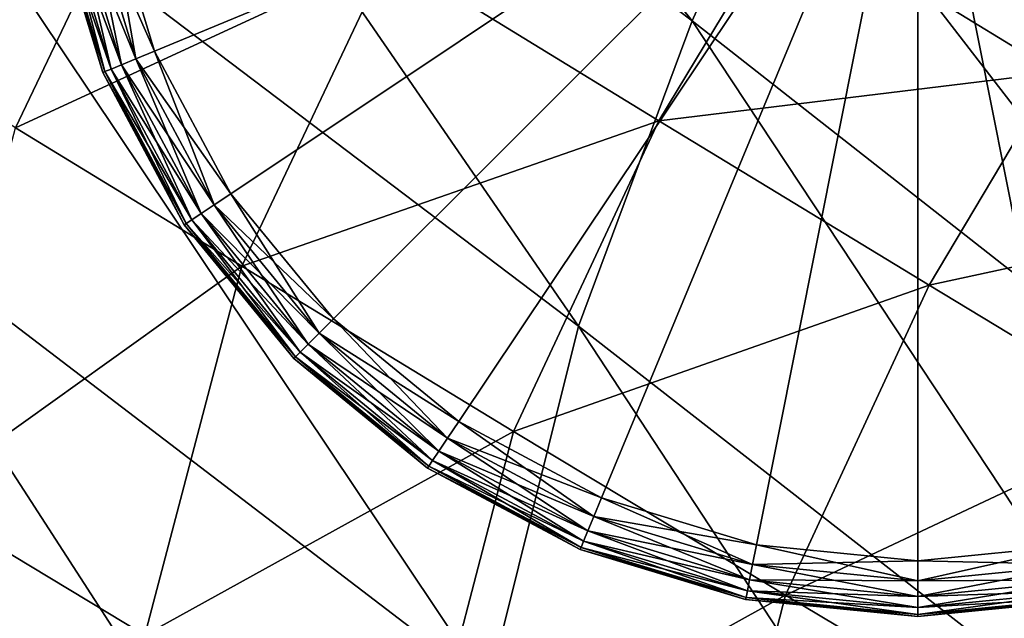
# Model space of a CAD drawing. Header units: millimetres. Extents: x 2387 to 13955, y -4964 to 364.
# Tile 925 of 1056: x 4483 to 4524, y 149 to 174. Entities that reach past the tile are written whole.
import ezdxf

# ---------------------------------------------------------------- set-up
doc = ezdxf.new("R2010")
doc.units = ezdxf.units.MM
doc.header["$MEASUREMENT"] = 0
doc.layers.add('Predefinito', color=7, linetype='Continuous', true_color=0x000000)

# ---------------------------------------------------------------- blocks, each defined once
blk = doc.blocks.new('Blocco 08')
at = {"layer": 'Predefinito'}
for points in [[(-450.834, -78.779, 730.154), (-454.701, -87.463, 730.029), (-426.91, -108.522, 608.139)], [(-426.91, -108.522, 608.139), (-423.046, -99.88, 608.167), (-450.834, -78.779, 730.154)], [(-454.701, -87.463, 730.029), (-459.285, -100.095, 729.957), (-431.597, -121.1, 608.168)], [(-431.597, -121.1, 608.168), (-426.91, -108.522, 608.139), (-454.701, -87.463, 730.029)], [(-388.479, -110.141, 485.858), (-414.925, -89.12, 608.263), (-415.125, -89.174, 608.239)], [(-414.925, -89.12, 608.263), (-388.479, -110.141, 485.858), (-385.683, -108.417, 485.869)], [(-388.757, -110.382, 485.859), (-415.21, -89.363, 608.259), (-415.645, -89.942, 608.284)], [(-388.676, -110.194, 485.842), (-415.125, -89.174, 608.239), (-415.21, -89.363, 608.259)], [(-415.21, -89.363, 608.259), (-388.757, -110.382, 485.859), (-388.676, -110.194, 485.842)], [(-415.125, -89.174, 608.239), (-388.676, -110.194, 485.842), (-388.479, -110.141, 485.858)], [(-389.179, -110.96, 485.885), (-415.645, -89.942, 608.284), (-416.895, -91.17, 608.276)], [(-415.645, -89.942, 608.284), (-389.179, -110.96, 485.885), (-388.757, -110.382, 485.859)], [(-390.399, -112.181, 485.898), (-416.895, -91.17, 608.276), (-418.372, -92.136, 608.176)], [(-416.895, -91.17, 608.276), (-390.399, -112.181, 485.898), (-389.179, -110.96, 485.885)], [(-392.981, -112.925, 485.661), (-419.488, -91.932, 607.928), (-419.965, -91.549, 607.766)], [(-419.965, -91.549, 607.766), (-393.471, -112.537, 485.539), (-392.981, -112.925, 485.661)], [(-393.471, -112.537, 485.539), (-419.965, -91.549, 607.766), (-419.528, -91.977, 607.927)], [(-393.021, -112.969, 485.661), (-419.528, -91.977, 607.927), (-419.194, -93.059, 608.164)], [(-419.528, -91.977, 607.927), (-393.021, -112.969, 485.661), (-393.471, -112.537, 485.539)], [(-419.488, -91.932, 607.928), (-392.981, -112.925, 485.661), (-391.856, -113.138, 485.841)], [(-391.856, -113.138, 485.841), (-418.372, -92.136, 608.176), (-419.488, -91.932, 607.928)], [(-418.372, -92.136, 608.176), (-391.856, -113.138, 485.841), (-390.399, -112.181, 485.898)], [(-392.657, -114.057, 485.844), (-419.194, -93.059, 608.164), (-419.982, -94.638, 608.227)], [(-419.194, -93.059, 608.164), (-392.657, -114.057, 485.844), (-393.021, -112.969, 485.661)], [(-393.406, -115.633, 485.908), (-419.982, -94.638, 608.227), (-421.058, -96.022, 608.199)], [(-419.982, -94.638, 608.227), (-393.406, -115.633, 485.908), (-392.657, -114.057, 485.844)], [(-394.449, -117.01, 485.903), (-421.058, -96.022, 608.199), (-421.583, -96.522, 608.159)], [(-421.058, -96.022, 608.199), (-394.449, -117.01, 485.903), (-393.406, -115.633, 485.908)], [(-454.194, -96.641, 11.744), (-460.336, -109.493, 11.73), (-463.452, -107.48, 11.761)], [(-460.336, -109.493, 11.73), (-454.194, -96.641, 11.744), (-448.649, -100.091, 11.849)], [(-395.162, -117.815, 485.88), (-421.79, -96.831, 608.155), (-423.046, -99.88, 608.167)], [(-395.137, -117.611, 485.863), (-421.76, -96.628, 608.134), (-421.79, -96.831, 608.155)], [(-421.79, -96.831, 608.155), (-395.162, -117.815, 485.88), (-395.137, -117.611, 485.863)], [(-394.963, -117.506, 485.879), (-421.583, -96.522, 608.159), (-421.76, -96.628, 608.134)], [(-421.76, -96.628, 608.134), (-395.137, -117.611, 485.863), (-394.963, -117.506, 485.879)], [(-421.583, -96.522, 608.159), (-394.963, -117.506, 485.879), (-394.449, -117.01, 485.903)], [(-448.649, -100.091, 11.849), (-454.756, -112.928, 11.842), (-460.336, -109.493, 11.73)], [(-454.756, -112.928, 11.842), (-448.649, -100.091, 11.849), (-439.401, -105.815, 12.033)], [(-423.046, -99.88, 608.167), (-426.91, -108.522, 608.139), (-400.215, -129.476, 485.959)], [(-400.215, -129.476, 485.959), (-396.399, -120.857, 485.912), (-423.046, -99.88, 608.167)], [(-423.046, -99.88, 608.167), (-396.399, -120.857, 485.912), (-395.162, -117.815, 485.88)], [(-459.285, -100.095, 729.957), (-462.729, -114.997, 730.063), (-435.301, -135.959, 608.306)], [(-435.301, -135.959, 608.306), (-431.597, -121.1, 608.168), (-459.285, -100.095, 729.957)], [(-423.009, -103.873, 12.321), (-428.289, -112.636, 12.236), (-439.401, -105.815, 12.033)], [(-428.289, -112.636, 12.236), (-423.009, -103.873, 12.321), (-411.94, -110.65, 12.425)], [(-410.134, -107.62, 12.565), (-411.94, -110.65, 12.425), (-423.009, -103.873, 12.321)], [(-439.401, -105.815, 12.033), (-445.449, -118.629, 12.046), (-454.756, -112.928, 11.842)], [(-445.449, -118.629, 12.046), (-439.401, -105.815, 12.033), (-428.289, -112.636, 12.236)], [(-426.91, -108.522, 608.139), (-431.597, -121.1, 608.168), (-404.77, -142.025, 486.067)], [(-404.77, -142.025, 486.067), (-400.215, -129.476, 485.959), (-426.91, -108.522, 608.139)], [(-411.94, -110.65, 12.425), (-417.163, -119.406, 12.375), (-428.289, -112.636, 12.236)], [(-417.163, -119.406, 12.375), (-411.94, -110.65, 12.425), (-402.704, -116.273, 12.449)], [(-428.289, -112.636, 12.236), (-434.267, -125.427, 12.272), (-445.449, -118.629, 12.046)], [(-434.267, -125.427, 12.272), (-428.289, -112.636, 12.236), (-417.163, -119.406, 12.375)], [(-458.8, -128.173, 12.02), (-454.756, -112.928, 11.842), (-445.449, -118.629, 12.046)], [(-462.729, -114.997, 730.063), (-465.078, -133.199, 730.346), (-437.816, -153.557, 608.494)], [(-437.816, -153.557, 608.494), (-435.301, -135.959, 608.306), (-462.729, -114.997, 730.063)], [(-402.704, -116.273, 12.449), (-407.88, -125.015, 12.428), (-417.163, -119.406, 12.375)], [(-445.449, -118.629, 12.046), (-449.441, -133.822, 12.214), (-458.8, -128.173, 12.02)], [(-449.441, -133.822, 12.214), (-445.449, -118.629, 12.046), (-434.267, -125.427, 12.272)], [(-417.163, -119.406, 12.375), (-423.072, -132.171, 12.438), (-434.267, -125.427, 12.272)], [(-423.072, -132.171, 12.438), (-417.163, -119.406, 12.375), (-407.88, -125.015, 12.428)], [(-431.597, -121.1, 608.168), (-435.301, -135.959, 608.306), (-408.149, -156.859, 486.18)], [(-408.149, -156.859, 486.18), (-404.77, -142.025, 486.067), (-431.597, -121.1, 608.168)], [(-407.88, -125.015, 12.428), (-413.734, -137.754, 12.516), (-423.072, -132.171, 12.438)], [(-434.267, -125.427, 12.272), (-438.203, -140.561, 12.424), (-449.441, -133.822, 12.214)], [(-438.203, -140.561, 12.424), (-434.267, -125.427, 12.272), (-423.072, -132.171, 12.438)], [(-460.86, -149.766, 12.338), (-458.8, -128.173, 12.02), (-449.441, -133.822, 12.214)], [(-423.072, -132.171, 12.438), (-426.95, -147.247, 12.58), (-438.203, -140.561, 12.424)], [(-426.95, -147.247, 12.58), (-423.072, -132.171, 12.438), (-413.734, -137.754, 12.516)]]:
    blk.add_3dface(points, dxfattribs=at)

msp = doc.modelspace()

# ---------------------------------------------------------------- linework, layer by layer
at = {"layer": 'Predefinito'}
for points in [[(4488.606, 172.4), (4486.671, 178.779), (4520.022, 185.413)], [(4486.671, 178.779, 12), (4488.606, 172.4, 12), (4520.022, 185.413, 12)], [(4491.749, 166.521), (4488.606, 172.4), (4520.022, 185.413)], [(4488.606, 172.4, 12), (4491.749, 166.521, 12), (4520.022, 185.413, 12)], [(4495.977, 161.368), (4491.749, 166.521), (4520.022, 185.413)], [(4491.749, 166.521, 12), (4495.977, 161.368, 12), (4520.022, 185.413, 12)], [(4501.13, 157.139), (4495.977, 161.368), (4520.022, 185.413)], [(4495.977, 161.368, 12), (4501.13, 157.139, 12), (4520.022, 185.413, 12)], [(4507.009, 153.997), (4501.13, 157.139), (4520.022, 185.413)], [(4501.13, 157.139, 12), (4507.009, 153.997, 12), (4520.022, 185.413, 12)], [(4513.388, 152.062), (4507.009, 153.997), (4520.022, 185.413)], [(4507.009, 153.997, 12), (4513.388, 152.062, 12), (4520.022, 185.413, 12)], [(4520.022, 151.409), (4513.388, 152.062), (4520.022, 185.413)], [(4513.388, 152.062, 12), (4520.022, 151.409, 12), (4520.022, 185.413, 12)], [(4526.655, 152.062), (4520.022, 151.409), (4520.022, 185.413)], [(4533.034, 153.997), (4526.655, 152.062), (4520.022, 185.413)], [(4538.913, 157.14), (4533.034, 153.997), (4520.022, 185.413)], [(4544.066, 161.368), (4538.913, 157.14), (4520.022, 185.413)], [(4548.295, 166.521), (4544.066, 161.368), (4520.022, 185.413)], [(4551.437, 172.4), (4548.295, 166.521), (4520.022, 185.413)], [(4553.372, 178.779), (4551.437, 172.4), (4520.022, 185.413)], [(4520.022, 151.409, 12), (4526.655, 152.062, 12), (4520.022, 185.413, 12)], [(4526.655, 152.062, 12), (4533.034, 153.997, 12), (4520.022, 185.413, 12)], [(4533.034, 153.997, 12), (4538.913, 157.14, 12), (4520.022, 185.413, 12)], [(4538.913, 157.14, 12), (4544.066, 161.368, 12), (4520.022, 185.413, 12)], [(4544.066, 161.368, 12), (4548.295, 166.521, 12), (4520.022, 185.413, 12)], [(4548.295, 166.521, 12), (4551.437, 172.4, 12), (4520.022, 185.413, 12)], [(4551.437, 172.4, 12), (4553.372, 178.779, 12), (4520.022, 185.413, 12)], [(4485.858, 178.617, 0.08), (4486.671, 178.779), (4488.606, 172.4)], [(4486.671, 178.779, 12), (4485.858, 178.617, 11.92), (4487.84, 172.083, 11.92)], [(4487.84, 172.083, 11.92), (4488.606, 172.4, 12), (4486.671, 178.779, 12)], [(4484.412, 178.329, 2), (4484.503, 178.347, 1.28), (4486.564, 171.554, 1.28)], [(4484.503, 178.347, 10.72), (4484.412, 178.329, 10), (4486.478, 171.519, 10)], [(4484.412, 178.329, 2), (4486.478, 171.519, 2), (4486.478, 171.519, 6)], [(4486.478, 171.519, 6), (4484.412, 178.329, 6), (4484.412, 178.329, 2)], [(4484.412, 178.329, 6), (4486.478, 171.519, 6), (4486.478, 171.519, 10)], [(4486.478, 171.519, 10), (4484.412, 178.329, 10), (4484.412, 178.329, 6)], [(4486.564, 171.554, 1.28), (4486.478, 171.519, 2), (4484.412, 178.329, 2)], [(4484.503, 178.347, 1.28), (4484.774, 178.401, 0.72), (4486.819, 171.66, 0.72)], [(4484.774, 178.401, 11.28), (4484.503, 178.347, 10.72), (4486.564, 171.554, 10.72)], [(4486.478, 171.519, 10), (4486.564, 171.554, 10.72), (4484.503, 178.347, 10.72)], [(4486.819, 171.66, 0.72), (4486.564, 171.554, 1.28), (4484.503, 178.347, 1.28)], [(4484.774, 178.401, 0.72), (4485.226, 178.491, 0.32), (4487.244, 171.836, 0.32)], [(4485.226, 178.491, 11.68), (4484.774, 178.401, 11.28), (4486.819, 171.66, 11.28)], [(4487.244, 171.836, 0.32), (4486.819, 171.66, 0.72), (4484.774, 178.401, 0.72)], [(4486.564, 171.554, 10.72), (4486.819, 171.66, 11.28), (4484.774, 178.401, 11.28)], [(4485.226, 178.491, 0.32), (4485.858, 178.617, 0.08), (4487.84, 172.083, 0.08)], [(4485.858, 178.617, 11.92), (4485.226, 178.491, 11.68), (4487.244, 171.836, 11.68)], [(4487.84, 172.083, 0.08), (4487.244, 171.836, 0.32), (4485.226, 178.491, 0.32)], [(4486.819, 171.66, 11.28), (4487.244, 171.836, 11.68), (4485.226, 178.491, 11.68)], [(4488.606, 172.4), (4487.84, 172.083, 0.08), (4485.858, 178.617, 0.08)], [(4487.244, 171.836, 11.68), (4487.84, 172.083, 11.92), (4485.858, 178.617, 11.92)], [(4487.84, 172.083, 0.08), (4488.606, 172.4), (4491.749, 166.521)], [(4488.606, 172.4, 12), (4487.84, 172.083, 11.92), (4491.059, 166.06, 11.92)], [(4491.059, 166.06, 11.92), (4491.749, 166.521, 12), (4488.606, 172.4, 12)], [(4486.819, 171.66, 0.72), (4487.244, 171.836, 0.32), (4490.523, 165.702, 0.32)], [(4487.244, 171.836, 11.68), (4486.819, 171.66, 11.28), (4490.14, 165.446, 11.28)], [(4487.244, 171.836, 0.32), (4487.84, 172.083, 0.08), (4491.059, 166.06, 0.08)], [(4487.84, 172.083, 11.92), (4487.244, 171.836, 11.68), (4490.523, 165.702, 11.68)], [(4491.059, 166.06, 0.08), (4490.523, 165.702, 0.32), (4487.244, 171.836, 0.32)], [(4490.14, 165.446, 11.28), (4490.523, 165.702, 11.68), (4487.244, 171.836, 11.68)], [(4491.749, 166.521), (4491.059, 166.06, 0.08), (4487.84, 172.083, 0.08)], [(4490.523, 165.702, 11.68), (4491.059, 166.06, 11.92), (4487.84, 172.083, 11.92)], [(4486.478, 171.519, 2), (4486.564, 171.554, 1.28), (4489.91, 165.293, 1.28)], [(4486.564, 171.554, 10.72), (4486.478, 171.519, 10), (4489.834, 165.242, 10)], [(4486.478, 171.519, 2), (4489.834, 165.242, 2), (4489.834, 165.242, 6)], [(4489.834, 165.242, 6), (4486.478, 171.519, 6), (4486.478, 171.519, 2)], [(4486.478, 171.519, 6), (4489.834, 165.242, 6), (4489.834, 165.242, 10)], [(4489.834, 165.242, 10), (4486.478, 171.519, 10), (4486.478, 171.519, 6)], [(4489.91, 165.293, 1.28), (4489.834, 165.242, 2), (4486.478, 171.519, 2)], [(4486.564, 171.554, 1.28), (4486.819, 171.66, 0.72), (4490.14, 165.446, 0.72)], [(4486.819, 171.66, 11.28), (4486.564, 171.554, 10.72), (4489.91, 165.293, 10.72)], [(4489.834, 165.242, 10), (4489.91, 165.293, 10.72), (4486.564, 171.554, 10.72)], [(4490.14, 165.446, 0.72), (4489.91, 165.293, 1.28), (4486.564, 171.554, 1.28)], [(4490.523, 165.702, 0.32), (4490.14, 165.446, 0.72), (4486.819, 171.66, 0.72)], [(4489.91, 165.293, 10.72), (4490.14, 165.446, 11.28), (4486.819, 171.66, 11.28)], [(4491.059, 166.06, 0.08), (4491.749, 166.521), (4495.977, 161.368)], [(4491.749, 166.521, 12), (4491.059, 166.06, 11.92), (4495.391, 160.782, 11.92)], [(4495.391, 160.782, 11.92), (4495.977, 161.368, 12), (4491.749, 166.521, 12)], [(4490.523, 165.702, 0.32), (4491.059, 166.06, 0.08), (4495.391, 160.782, 0.08)], [(4491.059, 166.06, 11.92), (4490.523, 165.702, 11.68), (4494.935, 160.326, 11.68)], [(4495.977, 161.368), (4495.391, 160.782, 0.08), (4491.059, 166.06, 0.08)], [(4494.935, 160.326, 11.68), (4495.391, 160.782, 11.92), (4491.059, 166.06, 11.92)], [(4489.91, 165.293, 1.28), (4490.14, 165.446, 0.72), (4494.609, 160, 0.72)], [(4490.14, 165.446, 11.28), (4489.91, 165.293, 10.72), (4494.414, 159.805, 10.72)], [(4490.14, 165.446, 0.72), (4490.523, 165.702, 0.32), (4494.935, 160.326, 0.32)], [(4490.523, 165.702, 11.68), (4490.14, 165.446, 11.28), (4494.609, 160, 11.28)], [(4494.935, 160.326, 0.32), (4494.609, 160, 0.72), (4490.14, 165.446, 0.72)], [(4494.414, 159.805, 10.72), (4494.609, 160, 11.28), (4490.14, 165.446, 11.28)], [(4495.391, 160.782, 0.08), (4494.935, 160.326, 0.32), (4490.523, 165.702, 0.32)], [(4494.609, 160, 11.28), (4494.935, 160.326, 11.68), (4490.523, 165.702, 11.68)], [(4489.834, 165.242, 2), (4489.91, 165.293, 1.28), (4494.414, 159.805, 1.28)], [(4489.91, 165.293, 10.72), (4489.834, 165.242, 10), (4494.349, 159.74, 10)], [(4489.834, 165.242, 2), (4494.349, 159.74, 2), (4494.349, 159.74, 6)], [(4494.349, 159.74, 6), (4489.834, 165.242, 6), (4489.834, 165.242, 2)], [(4489.834, 165.242, 6), (4494.349, 159.74, 6), (4494.349, 159.74, 10)], [(4494.349, 159.74, 10), (4489.834, 165.242, 10), (4489.834, 165.242, 6)], [(4494.414, 159.805, 1.28), (4494.349, 159.74, 2), (4489.834, 165.242, 2)], [(4494.349, 159.74, 10), (4494.414, 159.805, 10.72), (4489.91, 165.293, 10.72)], [(4494.609, 160, 0.72), (4494.414, 159.805, 1.28), (4489.91, 165.293, 1.28)], [(4495.391, 160.782, 0.08), (4495.977, 161.368), (4501.13, 157.139)], [(4495.977, 161.368, 12), (4495.391, 160.782, 11.92), (4500.67, 156.45, 11.92)], [(4500.67, 156.45, 11.92), (4501.13, 157.139, 12), (4495.977, 161.368, 12)], [(4494.935, 160.326, 0.32), (4495.391, 160.782, 0.08), (4500.67, 156.45, 0.08)], [(4495.391, 160.782, 11.92), (4494.935, 160.326, 11.68), (4500.311, 155.914, 11.68)], [(4501.13, 157.139), (4500.67, 156.45, 0.08), (4495.391, 160.782, 0.08)], [(4500.311, 155.914, 11.68), (4500.67, 156.45, 11.92), (4495.391, 160.782, 11.92)], [(4494.609, 160, 0.72), (4494.935, 160.326, 0.32), (4500.311, 155.914, 0.32)], [(4494.935, 160.326, 11.68), (4494.609, 160, 11.28), (4500.055, 155.531, 11.28)], [(4500.67, 156.45, 0.08), (4500.311, 155.914, 0.32), (4494.935, 160.326, 0.32)], [(4500.055, 155.531, 11.28), (4500.311, 155.914, 11.68), (4494.935, 160.326, 11.68)], [(4494.349, 159.74, 2), (4494.414, 159.805, 1.28), (4499.902, 155.301, 1.28)], [(4494.414, 159.805, 10.72), (4494.349, 159.74, 10), (4499.851, 155.225, 10)], [(4494.349, 159.74, 2), (4499.851, 155.225, 2), (4499.851, 155.225, 6)], [(4499.851, 155.225, 6), (4494.349, 159.74, 6), (4494.349, 159.74, 2)], [(4494.349, 159.74, 6), (4499.851, 155.225, 6), (4499.851, 155.225, 10)], [(4499.851, 155.225, 10), (4494.349, 159.74, 10), (4494.349, 159.74, 6)], [(4499.902, 155.301, 1.28), (4499.851, 155.225, 2), (4494.349, 159.74, 2)], [(4494.414, 159.805, 1.28), (4494.609, 160, 0.72), (4500.055, 155.531, 0.72)], [(4494.609, 160, 11.28), (4494.414, 159.805, 10.72), (4499.902, 155.301, 10.72)], [(4499.851, 155.225, 10), (4499.902, 155.301, 10.72), (4494.414, 159.805, 10.72)], [(4500.055, 155.531, 0.72), (4499.902, 155.301, 1.28), (4494.414, 159.805, 1.28)], [(4500.311, 155.914, 0.32), (4500.055, 155.531, 0.72), (4494.609, 160, 0.72)], [(4499.902, 155.301, 10.72), (4500.055, 155.531, 11.28), (4494.609, 160, 11.28)], [(4500.67, 156.45, 0.08), (4501.13, 157.139), (4507.009, 153.997)], [(4501.13, 157.139, 12), (4500.67, 156.45, 11.92), (4506.692, 153.231, 11.92)], [(4506.692, 153.231, 11.92), (4507.009, 153.997, 12), (4501.13, 157.139, 12)], [(4500.311, 155.914, 0.32), (4500.67, 156.45, 0.08), (4506.692, 153.231, 0.08)], [(4500.67, 156.45, 11.92), (4500.311, 155.914, 11.68), (4506.445, 152.635, 11.68)], [(4507.009, 153.997), (4506.692, 153.231, 0.08), (4500.67, 156.45, 0.08)], [(4506.445, 152.635, 11.68), (4506.692, 153.231, 11.92), (4500.67, 156.45, 11.92)], [(4500.055, 155.531, 0.72), (4500.311, 155.914, 0.32), (4506.445, 152.635, 0.32)], [(4500.311, 155.914, 11.68), (4500.055, 155.531, 11.28), (4506.269, 152.21, 11.28)], [(4506.692, 153.231, 0.08), (4506.445, 152.635, 0.32), (4500.311, 155.914, 0.32)], [(4506.269, 152.21, 11.28), (4506.445, 152.635, 11.68), (4500.311, 155.914, 11.68)], [(4499.851, 155.225, 2), (4499.902, 155.301, 1.28), (4506.163, 151.955, 1.28)], [(4499.902, 155.301, 10.72), (4499.851, 155.225, 10), (4506.128, 151.869, 10)], [(4499.851, 155.225, 2), (4506.128, 151.869, 2), (4506.128, 151.869, 6)], [(4506.128, 151.869, 6), (4499.851, 155.225, 6), (4499.851, 155.225, 2)], [(4499.851, 155.225, 6), (4506.128, 151.869, 6), (4506.128, 151.869, 10)], [(4506.128, 151.869, 10), (4499.851, 155.225, 10), (4499.851, 155.225, 6)], [(4506.163, 151.955, 1.28), (4506.128, 151.869, 2), (4499.851, 155.225, 2)], [(4499.902, 155.301, 1.28), (4500.055, 155.531, 0.72), (4506.269, 152.21, 0.72)], [(4500.055, 155.531, 11.28), (4499.902, 155.301, 10.72), (4506.163, 151.955, 10.72)], [(4506.128, 151.869, 10), (4506.163, 151.955, 10.72), (4499.902, 155.301, 10.72)], [(4506.269, 152.21, 0.72), (4506.163, 151.955, 1.28), (4499.902, 155.301, 1.28)], [(4506.445, 152.635, 0.32), (4506.269, 152.21, 0.72), (4500.055, 155.531, 0.72)], [(4506.163, 151.955, 10.72), (4506.269, 152.21, 11.28), (4500.055, 155.531, 11.28)], [(4506.692, 153.231, 0.08), (4507.009, 153.997), (4513.388, 152.062)], [(4507.009, 153.997, 12), (4506.692, 153.231, 11.92), (4513.226, 151.249, 11.92)], [(4513.226, 151.249, 11.92), (4513.388, 152.062, 12), (4507.009, 153.997, 12)], [(4506.445, 152.635, 0.32), (4506.692, 153.231, 0.08), (4513.226, 151.249, 0.08)], [(4506.692, 153.231, 11.92), (4506.445, 152.635, 11.68), (4513.1, 150.617, 11.68)], [(4513.388, 152.062), (4513.226, 151.249, 0.08), (4506.692, 153.231, 0.08)], [(4513.1, 150.617, 11.68), (4513.226, 151.249, 11.92), (4506.692, 153.231, 11.92)], [(4506.269, 152.21, 0.72), (4506.445, 152.635, 0.32), (4513.1, 150.617, 0.32)], [(4506.445, 152.635, 11.68), (4506.269, 152.21, 11.28), (4513.01, 150.165, 11.28)], [(4513.226, 151.249, 0.08), (4513.1, 150.617, 0.32), (4506.445, 152.635, 0.32)], [(4513.01, 150.165, 11.28), (4513.1, 150.617, 11.68), (4506.445, 152.635, 11.68)], [(4506.163, 151.955, 1.28), (4506.269, 152.21, 0.72), (4513.01, 150.165, 0.72)], [(4506.269, 152.21, 11.28), (4506.163, 151.955, 10.72), (4512.956, 149.894, 10.72)], [(4513.1, 150.617, 0.32), (4513.01, 150.165, 0.72), (4506.269, 152.21, 0.72)], [(4512.956, 149.894, 10.72), (4513.01, 150.165, 11.28), (4506.269, 152.21, 11.28)], [(4513.226, 151.249, 0.08), (4513.388, 152.062), (4520.022, 151.409)], [(4513.388, 152.062, 12), (4513.226, 151.249, 11.92), (4520.022, 150.58, 11.92)], [(4520.022, 150.58, 11.92), (4520.022, 151.409, 12), (4513.388, 152.062, 12)], [(4526.655, 152.062), (4526.817, 151.249, 0.08), (4520.022, 150.58, 0.08)], [(4520.022, 150.58, 0.08), (4520.022, 151.409), (4526.655, 152.062)], [(4526.817, 151.249, 11.92), (4526.655, 152.062, 12), (4520.022, 151.409, 12)], [(4506.128, 151.869, 2), (4506.163, 151.955, 1.28), (4512.956, 149.894, 1.28)], [(4506.163, 151.955, 10.72), (4506.128, 151.869, 10), (4512.939, 149.803, 10)], [(4506.128, 151.869, 2), (4512.939, 149.803, 2), (4512.939, 149.803, 6)], [(4512.939, 149.803, 6), (4506.128, 151.869, 6), (4506.128, 151.869, 2)], [(4506.128, 151.869, 6), (4512.939, 149.803, 6), (4512.939, 149.803, 10)], [(4512.939, 149.803, 10), (4506.128, 151.869, 10), (4506.128, 151.869, 6)], [(4512.956, 149.894, 1.28), (4512.939, 149.803, 2), (4506.128, 151.869, 2)], [(4512.939, 149.803, 10), (4512.956, 149.894, 10.72), (4506.163, 151.955, 10.72)], [(4513.01, 150.165, 0.72), (4512.956, 149.894, 1.28), (4506.163, 151.955, 1.28)], [(4513.1, 150.617, 0.32), (4513.226, 151.249, 0.08), (4520.022, 150.58, 0.08)], [(4513.226, 151.249, 11.92), (4513.1, 150.617, 11.68), (4520.022, 149.935, 11.68)], [(4520.022, 151.409), (4520.022, 150.58, 0.08), (4513.226, 151.249, 0.08)], [(4520.022, 149.935, 11.68), (4520.022, 150.58, 11.92), (4513.226, 151.249, 11.92)], [(4520.022, 151.409, 12), (4520.022, 150.58, 11.92), (4526.817, 151.249, 11.92)], [(4526.817, 151.249, 0.08), (4526.943, 150.617, 0.32), (4520.022, 149.935, 0.32)], [(4520.022, 149.935, 0.32), (4520.022, 150.58, 0.08), (4526.817, 151.249, 0.08)], [(4526.943, 150.617, 11.68), (4526.817, 151.249, 11.92), (4520.022, 150.58, 11.92)], [(4513.01, 150.165, 0.72), (4513.1, 150.617, 0.32), (4520.022, 149.935, 0.32)], [(4513.1, 150.617, 11.68), (4513.01, 150.165, 11.28), (4520.022, 149.474, 11.28)], [(4520.022, 150.58, 0.08), (4520.022, 149.935, 0.32), (4513.1, 150.617, 0.32)], [(4520.022, 149.474, 11.28), (4520.022, 149.935, 11.68), (4513.1, 150.617, 11.68)], [(4526.943, 150.617, 0.32), (4527.033, 150.165, 0.72), (4520.022, 149.474, 0.72)], [(4520.022, 149.474, 0.72), (4520.022, 149.935, 0.32), (4526.943, 150.617, 0.32)], [(4527.033, 150.165, 11.28), (4526.943, 150.617, 11.68), (4520.022, 149.935, 11.68)], [(4520.022, 150.58, 11.92), (4520.022, 149.935, 11.68), (4526.943, 150.617, 11.68)], [(4512.956, 149.894, 1.28), (4513.01, 150.165, 0.72), (4520.022, 149.474, 0.72)], [(4513.01, 150.165, 11.28), (4512.956, 149.894, 10.72), (4520.022, 149.198, 10.72)], [(4520.022, 149.935, 0.32), (4520.022, 149.474, 0.72), (4513.01, 150.165, 0.72)], [(4520.022, 149.198, 10.72), (4520.022, 149.474, 11.28), (4513.01, 150.165, 11.28)], [(4527.033, 150.165, 0.72), (4527.087, 149.894, 1.28), (4520.022, 149.198, 1.28)], [(4520.022, 149.198, 1.28), (4520.022, 149.474, 0.72), (4527.033, 150.165, 0.72)], [(4527.087, 149.894, 10.72), (4527.033, 150.165, 11.28), (4520.022, 149.474, 11.28)], [(4520.022, 149.935, 11.68), (4520.022, 149.474, 11.28), (4527.033, 150.165, 11.28)], [(4512.939, 149.803, 2), (4512.956, 149.894, 1.28), (4520.022, 149.198, 1.28)], [(4512.956, 149.894, 10.72), (4512.939, 149.803, 10), (4520.022, 149.106, 10)], [(4512.939, 149.803, 2), (4520.022, 149.106, 2), (4520.022, 149.106, 6)], [(4520.022, 149.106, 6), (4512.939, 149.803, 6), (4512.939, 149.803, 2)], [(4512.939, 149.803, 6), (4520.022, 149.106, 6), (4520.022, 149.106, 10)], [(4520.022, 149.106, 10), (4512.939, 149.803, 10), (4512.939, 149.803, 6)], [(4520.022, 149.198, 1.28), (4520.022, 149.106, 2), (4512.939, 149.803, 2)], [(4520.022, 149.106, 10), (4520.022, 149.198, 10.72), (4512.956, 149.894, 10.72)], [(4520.022, 149.474, 0.72), (4520.022, 149.198, 1.28), (4512.956, 149.894, 1.28)], [(4527.087, 149.894, 1.28), (4527.105, 149.803, 2), (4520.022, 149.106, 2)], [(4520.022, 149.106, 2), (4520.022, 149.198, 1.28), (4527.087, 149.894, 1.28)], [(4527.105, 149.803, 10), (4527.087, 149.894, 10.72), (4520.022, 149.198, 10.72)], [(4520.022, 149.474, 11.28), (4520.022, 149.198, 10.72), (4527.087, 149.894, 10.72)], [(4520.022, 149.106, 2), (4527.105, 149.803, 2), (4527.105, 149.803, 6)], [(4527.105, 149.803, 6), (4520.022, 149.106, 6), (4520.022, 149.106, 2)], [(4520.022, 149.106, 6), (4527.105, 149.803, 6), (4527.105, 149.803, 10)], [(4527.105, 149.803, 10), (4520.022, 149.106, 10), (4520.022, 149.106, 6)], [(4520.022, 149.198, 10.72), (4520.022, 149.106, 10), (4527.105, 149.803, 10)]]:
    msp.add_3dface(points, dxfattribs=at)

# ---------------------------------------------------------------- block references
msp.add_blockref('Blocco 08', (4937.65, 282.162), dxfattribs=at)

doc.saveas('drawing.dxf')
